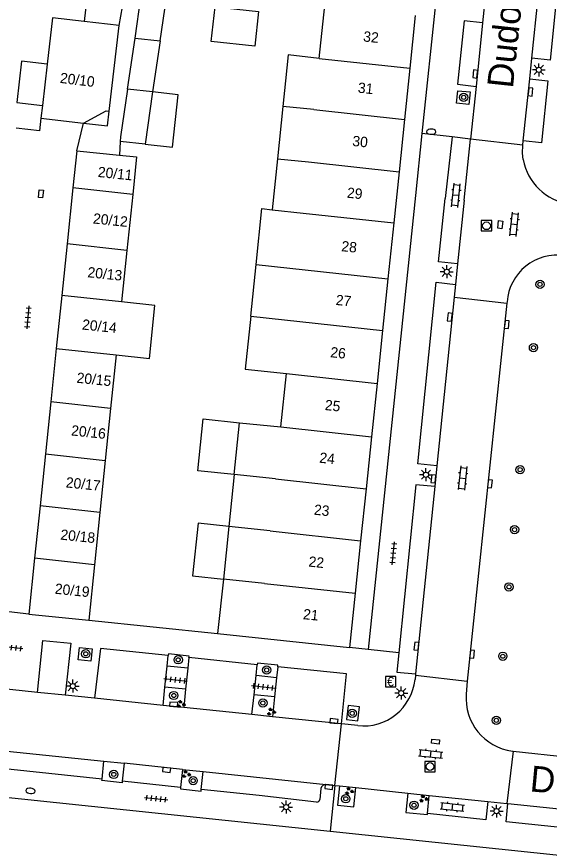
# Model space of a CAD drawing. Extents: x 132998 to 136004, y 396998 to 398512.
# Drawn here: x 133372.9 to 133424.3, y 397315.7 to 397396.2 of the extents above; entities that cross this region are included whole.
import ezdxf

# ---------------------------------------------------------------- set-up
doc = ezdxf.new("R2010")
doc.units = 0
for name, color, linetype in [('gg-afsc-erfafscheiding', 7, 'Continuous'), ('gg-afsc-muur', 7, 'Continuous'), ('gg-anno-huisnummerreeks BGT', 7, 'Continuous'), ('gg-anno-openbare ruimte label', 7, 'Continuous'), ('gg-bbg-bijgebouw', 7, 'Continuous'), ('gg-bbg-gedigitaliseerde bebouwing', 7, 'Continuous'), ('gg-bbg-gedigitaliseerde bijgebouw', 7, 'Continuous'), ('gg-bbg-hoofdgebouw', 7, 'Continuous'), ('gg-bbg-luifel en loopbrug', 7, 'Continuous'), ('gg-bbg-tussenscheiding', 7, 'Continuous'), ('gg-knt-verharding', 7, 'Continuous'), ('gg-knt-verharding nz', 7, 'Continuous'), ('gt-grn-weggrens', 7, 'Continuous'), ('gt-symb-betaalautomaat', 7, 'Continuous'), ('gt-symb-boom', 7, 'Continuous'), ('gt-symb-brandkraan', 7, 'Continuous'), ('gt-symb-groenvak', 7, 'Continuous'), ('gt-symb-klinker verharding', 7, 'Continuous'), ('gt-symb-kolk', 7, 'Continuous'), ('gt-symb-kolk center center', 7, 'Continuous'), ('gt-symb-lichtmast', 7, 'Continuous'), ('gt-symb-rioolschacht', 7, 'Continuous'), ('gt-symb-tegel verharding', 7, 'Continuous')]:
    doc.layers.add(name, color=color, linetype=linetype)

# ---------------------------------------------------------------- blocks, each defined once
blk = doc.blocks.new('gt0-LMAST')
at = {"layer": 'gt-symb-lichtmast'}
for p, q in [((-0.182, 0.173), (-0.447, 0.438)), ((-0.005, 0.246), (-0.005, 0.621)), ((0.172, 0.173), (0.437, 0.438)), ((-0.255, -0.004), (-0.63, -0.004)), ((-0.182, -0.181), (-0.447, -0.446)), ((-0.005, -0.254), (-0.005, -0.629)), ((0.437, -0.446), (0.172, -0.181)), ((0.245, -0.004), (0.62, -0.004))]:
    blk.add_line(p, q, dxfattribs=at)
blk.add_circle((-0.005, -0.004), 0.25, dxfattribs=at)
blk = doc.blocks.new('gt0-KOLK')
at = {"layer": 'gt-symb-kolk'}
blk.add_lwpolyline([(0, 0), (0.375, 0), (0.375, 0.4), (-0.375, 0.4), (-0.375, 0), (0, 0)], dxfattribs=at)
blk = doc.blocks.new('gt0-BOOM')
at = {"layer": 'gt-symb-boom'}
for radius in [0.4, 0.2]:
    blk.add_circle((0, 0), radius, dxfattribs=at)
blk = doc.blocks.new('gt0-RS')
at = {"layer": 'gt-symb-rioolschacht'}
blk.add_lwpolyline([(-0.5, -0.5), (0.5, -0.5), (0.5, 0.5), (-0.5, 0.5)], close=True, dxfattribs=at)
blk.add_circle((0, 0), 0.375, dxfattribs=at)
blk = doc.blocks.new('gt0-KOLKCC')
at = {"layer": 'gt-symb-kolk center center'}
blk.add_lwpolyline([(-0.375, 0.2), (0.375, 0.2), (0.375, -0.2), (-0.375, -0.2)], close=True, dxfattribs=at)
blk = doc.blocks.new('gt0-KL1')
at = {"layer": 'gt-symb-klinker verharding'}
for p, q in [((-1.15, 0.3), (1.15, 0.3)), ((-1, -0.3), (-1, 0.3)), ((-0.5, 0.3), (-0.5, 0.45)), ((0, -0.3), (0, 0.3)), ((0.5, 0.3), (0.5, 0.45)), ((1, -0.3), (1, 0.3)), ((-1.15, -0.3), (1.15, -0.3)), ((-0.5, -0.45), (-0.5, -0.3)), ((0.5, -0.45), (0.5, -0.3))]:
    blk.add_line(p, q, dxfattribs=at)
blk = doc.blocks.new('gt0-BR')
at = {"layer": 'gt-symb-brandkraan'}
for centre, radius, start, end in [((-0.244, 0), 0.206, 107.56694, 252.43307), ((0.599, -2.664), 3, 106.89205, 107.56694), ((0, -0.691), 0.938, 73.10799, 106.89205), ((-0.599, -2.664), 3, 72.43309, 73.10799), ((0.244, 0), 0.206, 287.56695, 72.43309), ((0.599, 2.664), 3, 252.43307, 253.10797), ((0, 0.691), 0.938, 253.10797, 286.89206), ((-0.599, 2.664), 3, 286.89206, 287.56695)]:
    blk.add_arc(centre, radius, start, end, dxfattribs=at)
blk = doc.blocks.new('gt0-TEG1')
at = {"layer": 'gt-symb-tegel verharding'}
for p, q in [((-1.125, 0), (1.125, 0)), ((-0.9, -0.25), (-0.9, 0.25)), ((-0.45, -0.25), (-0.45, 0.25)), ((0, -0.25), (0, 0.25)), ((0.45, -0.25), (0.45, 0.25)), ((0.9, -0.25), (0.9, 0.25))]:
    blk.add_line(p, q, dxfattribs=at)
blk = doc.blocks.new('gt0-BA')
at = {"layer": 'gt-symb-betaalautomaat'}
blk.add_lwpolyline([(-0.498, -0.507), (0.502, -0.507), (0.502, 0.493), (-0.498, 0.493)], close=True, dxfattribs=at)
blk.add_text('€', height=0.9, dxfattribs=at).set_placement((-0.357, -0.457))
blk = doc.blocks.new('gt0-GRVAK')
at = {"layer": 'gt-symb-groenvak'}
for p, q in [((-0.11, 0.189), (-0.228, 0.24)), ((-0.182, 0.153), (0.088, 0.153)), ((-0.091, 0.211), (-0.156, 0.322)), ((-0.047, 0.214), (-0.047, 0.393)), ((-0.004, 0.211), (0.061, 0.322)), ((0.015, 0.189), (0.133, 0.24)), ((0.262, -0.052), (0.197, 0.059)), ((0.305, -0.049), (0.305, 0.13)), ((0.349, -0.052), (0.414, 0.059)), ((-0.245, -0.228), (-0.363, -0.177)), ((-0.318, -0.264), (-0.047, -0.264)), ((-0.226, -0.206), (-0.291, -0.095)), ((-0.183, -0.203), (-0.183, -0.024)), ((-0.139, -0.206), (-0.074, -0.095)), ((-0.12, -0.228), (-0.002, -0.177)), ((0.243, -0.074), (0.125, -0.023)), ((0.17, -0.11), (0.441, -0.11)), ((0.368, -0.074), (0.486, -0.023))]:
    blk.add_line(p, q, dxfattribs=at)

msp = doc.modelspace()

# ---------------------------------------------------------------- linework, layer by layer
at = {"layer": 'gg-afsc-erfafscheiding'}
for p, q in [((133375.263, 397386.379), (133375.11, 397385.158)), ((133382.917, 397384.131), (133382.837, 397382.809))]:
    msp.add_line(p, q, dxfattribs=at)
at = {"layer": 'gg-afsc-muur'}
for p, q in [((133375.11, 397385.158), (133372.88, 397385.409)), ((133379.87, 397337.93), (133392.294, 397336.623))]:
    msp.add_line(p, q, dxfattribs=at)
at = {"layer": 'gg-bbg-bijgebouw'}
for p, q in [((133382.809, 397395.317), (133383.832, 397401.221)), ((133381.854, 397387.052), (133382.809, 397395.317)), ((133375.864, 397391.579), (133375.403, 397387.588)), ((133375.403, 397387.588), (133375.263, 397386.379)), ((133375.263, 397386.379), (133379.382, 397385.903)), ((133378.71, 397383.23), (133378.34, 397379.637)), ((133378.71, 397383.23), (133382.837, 397382.809)), ((133378.34, 397379.637), (133377.784, 397374.25)), ((133384.115, 397379.007), (133383.558, 397373.619)), ((133377.784, 397374.25), (133377.27, 397369.263)), ((133383.558, 397373.619), (133383.043, 397368.633)), ((133377.27, 397369.263), (133376.743, 397364.15)), ((133376.743, 397364.15), (133376.211, 397358.996)), ((133382.514, 397363.52), (133381.982, 397358.366)), ((133376.211, 397358.996), (133375.694, 397353.98)), ((133381.982, 397358.366), (133381.463, 397353.35)), ((133375.694, 397353.98), (133375.177, 397348.962)), ((133381.463, 397353.35), (133380.945, 397348.332)), ((133375.177, 397348.962), (133374.655, 397343.901)), ((133380.945, 397348.332), (133380.422, 397343.272)), ((133374.655, 397343.901), (133374.1, 397338.52)), ((133380.422, 397343.272), (133379.87, 397337.93)), ((133374.1, 397338.52), (133379.87, 397337.93))]:
    msp.add_line(p, q, dxfattribs=at)
for points in [[(133379.44, 397395.706), (133376.382, 397396.06), (133375.864, 397391.579)], [(133379.382, 397385.903), (133381.549, 397387.083), (133381.854, 397387.052)], [(133382.837, 397382.809), (133384.49, 397382.64), (133384.115, 397379.007)]]:
    msp.add_lwpolyline(points, dxfattribs=at)
at = {"layer": 'gg-bbg-gedigitaliseerde bebouwing'}
for p, q in [((133402.105, 397392.148), (133402.634, 397397.237)), ((133398.866, 397389.985), (133398.608, 397387.512)), ((133398.608, 397387.512), (133398.082, 397382.459)), ((133398.082, 397382.459), (133397.57, 397377.538)), ((133395.498, 397367.273), (133396.01, 397372.26)), ((133398.407, 397356.573), (133398.943, 397361.727)), ((133393.907, 397351.971), (133394.428, 397356.986)), ((133394.428, 397356.986), (133398.407, 397356.573)), ((133393.907, 397351.971), (133393.386, 397346.954)), ((133393.386, 397346.954), (133392.86, 397341.894)), ((133392.86, 397341.894), (133392.294, 397336.623))]:
    msp.add_line(p, q, dxfattribs=at)
for points in [[(133402.105, 397392.148), (133399.122, 397392.474), (133398.866, 397389.985)], [(133396.01, 397372.26), (133396.563, 397377.648), (133397.57, 397377.538)], [(133395.498, 397367.273), (133394.964, 397362.14), (133398.943, 397361.727)]]:
    msp.add_lwpolyline(points, dxfattribs=at)
at = {"layer": 'gg-bbg-gedigitaliseerde bijgebouw'}
for p, q in [((133384.335, 397394.09), (133385.075, 397399.156)), ((133386.758, 397393.825), (133387.499, 397398.891)), ((133383.615, 397389.166), (133384.335, 397394.09)), ((133386.758, 397393.825), (133386.038, 397388.901)), ((133383.615, 397389.166), (133382.945, 397384.587)), ((133386.038, 397388.901), (133385.302, 397383.871)), ((133382.945, 397384.587), (133382.917, 397384.131)), ((133385.302, 397383.871), (133382.917, 397384.131))]:
    msp.add_line(p, q, dxfattribs=at)
for points in [[(133383.832, 397401.221), (133380.108, 397401.641), (133379.44, 397395.706)], [(133382.514, 397363.52), (133385.731, 397363.169), (133386.26, 397368.282), (133383.043, 397368.633)]]:
    msp.add_lwpolyline(points, dxfattribs=at)
at = {"layer": 'gg-bbg-hoofdgebouw'}
for p, q in [((133411.376, 397396.281), (133410.847, 397391.192)), ((133410.847, 397391.192), (133410.332, 397386.245)), ((133410.332, 397386.245), (133409.806, 397381.192)), ((133409.806, 397381.192), (133409.293, 397376.258)), ((133409.293, 397376.258), (133408.732, 397370.871)), ((133408.732, 397370.871), (133408.213, 397365.885)), ((133408.213, 397365.885), (133407.681, 397360.773)), ((133407.681, 397360.773), (133407.145, 397355.619)), ((133407.145, 397355.619), (133406.623, 397350.604)), ((133406.623, 397350.604), (133406.101, 397345.586)), ((133406.101, 397345.586), (133405.575, 397340.526)), ((133405.575, 397340.526), (133405.03, 397335.29)), ((133392.294, 397336.623), (133405.03, 397335.29))]:
    msp.add_line(p, q, dxfattribs=at)
at = {"layer": 'gg-bbg-luifel en loopbrug'}
for points in [[(133391.689, 397393.77), (133392.055, 397397.116), (133396.25, 397396.658), (133395.884, 397393.311), (133391.689, 397393.77)], [(133375.864, 397391.579), (133373.392, 397391.864), (133372.931, 397387.874), (133375.403, 397387.588)], [(133385.302, 397383.871), (133387.945, 397383.582), (133388.498, 397388.632), (133386.038, 397388.901)], [(133379.382, 397385.903), (133381.69, 397385.636), (133381.854, 397387.052)], [(133393.907, 397351.971), (133390.383, 397352.35), (133390.903, 397357.352), (133394.428, 397356.986)], [(133393.386, 397346.954), (133390.416, 397347.274), (133389.89, 397342.214), (133392.86, 397341.894)]]:
    msp.add_lwpolyline(points, dxfattribs=at)
at = {"layer": 'gg-bbg-tussenscheiding'}
for p, q in [((133382.809, 397395.317), (133379.44, 397395.706)), ((133384.335, 397394.09), (133386.758, 397393.825)), ((133402.105, 397392.148), (133410.847, 397391.192)), ((133386.038, 397388.901), (133383.615, 397389.166)), ((133401.591, 397387.201), (133398.608, 397387.512)), ((133401.591, 397387.201), (133410.332, 397386.245)), ((133384.115, 397379.007), (133378.34, 397379.637)), ((133383.558, 397373.619), (133377.784, 397374.25)), ((133396.01, 397372.26), (133408.732, 397370.871)), ((133383.043, 397368.633), (133377.27, 397369.263)), ((133395.498, 397367.273), (133408.213, 397365.885)), ((133376.743, 397364.15), (133382.514, 397363.52)), ((133398.943, 397361.727), (133407.681, 397360.773)), ((133381.982, 397358.366), (133376.211, 397358.996)), ((133398.407, 397356.573), (133407.145, 397355.619)), ((133375.694, 397353.98), (133381.463, 397353.35)), ((133397.886, 397351.558), (133393.907, 397351.971)), ((133397.886, 397351.558), (133406.623, 397350.604)), ((133380.945, 397348.332), (133375.177, 397348.962)), ((133397.365, 397346.54), (133393.386, 397346.954)), ((133397.365, 397346.54), (133406.101, 397345.586)), ((133380.422, 397343.272), (133374.655, 397343.901)), ((133396.839, 397341.48), (133392.86, 397341.894)), ((133396.839, 397341.48), (133405.575, 397340.526))]:
    msp.add_line(p, q, dxfattribs=at)
for points in [[(133398.082, 397382.459), (133401.066, 397382.148), (133409.806, 397381.192)], [(133397.57, 397377.538), (133400.553, 397377.212), (133409.293, 397376.258)]]:
    msp.add_lwpolyline(points, dxfattribs=at)
at = {"layer": 'gg-knt-verharding'}
for p, q in [((133415.85, 397421.79), (133412.012, 397384.889)), ((133418.186, 397398.578), (133417.872, 397395.569)), ((133422.411, 397390.168), (133422.618, 397392.155)), ((133417.232, 397389.438), (133416.699, 397384.354)), ((133412.012, 397384.889), (133411.39, 397378.912)), ((133414.92, 397384.569), (133414.265, 397378.613)), ((133416.699, 397384.354), (133414.92, 397384.569)), ((133421.747, 397383.778), (133416.699, 397384.354)), ((133421.747, 397383.778), (133421.79, 397384.195)), ((133411.39, 397378.912), (133406.83, 397335.08)), ((133415.456, 397372.315), (133415.252, 397370.325)), ((133415.127, 397369.1), (133420.213, 397368.51)), ((133420.213, 397368.51), (133416.386, 397332.051)), ((133420.229, 397368.662), (133420.213, 397368.51)), ((133413.461, 397352.829), (133413.255, 397350.817)), ((133406.83, 397335.08), (133405.03, 397335.29)), ((133387.438, 397333.479), (133387.547, 397334.522)), ((133389.534, 397334.315), (133389.426, 397333.277)), ((133396.122, 397333.629), (133389.534, 397334.315)), ((133387.228, 397331.467), (133387.438, 397333.479)), ((133389.426, 397333.277), (133387.438, 397333.479)), ((133396.013, 397332.587), (133396.122, 397333.629)), ((133398.1, 397333.423), (133397.99, 397332.364)), ((133389.426, 397333.277), (133389.217, 397331.274)), ((133395.819, 397330.726), (133396.013, 397332.587)), ((133397.99, 397332.364), (133396.013, 397332.587)), ((133411.391, 397332.615), (133411.348, 397332.184)), ((133411.405, 397332.751), (133411.391, 397332.615)), ((133411.391, 397332.615), (133416.386, 397332.051)), ((133374.924, 397330.958), (133366.902, 397331.791)), ((133397.99, 397332.364), (133397.799, 397330.531)), ((133416.386, 397332.051), (133416.285, 397330.796)), ((133377.609, 397330.679), (133374.924, 397330.958)), ((133387.044, 397329.7), (133387.228, 397331.467)), ((133389.217, 397331.274), (133387.228, 397331.467)), ((133389.217, 397331.274), (133389.032, 397329.494)), ((133380.44, 397330.385), (133377.609, 397330.679)), ((133395.62, 397328.81), (133395.819, 397330.726)), ((133397.799, 397330.531), (133395.819, 397330.726)), ((133397.799, 397330.531), (133397.598, 397328.605)), ((133389.032, 397329.494), (133387.044, 397329.7)), ((133397.598, 397328.605), (133395.62, 397328.81)), ((133403.607, 397321.975), (133404.249, 397327.914)), ((133405.83, 397327.75), (133404.249, 397327.914)), ((133420.814, 397325.27), (133420.209, 397320.233)), ((133420.737, 397325.278), (133420.814, 397325.27)), ((133420.814, 397325.27), (133426.24, 397324.696)), ((133381.158, 397322.59), (133381.34, 397324.312)), ((133381.34, 397324.312), (133383.279, 397324.109)), ((133383.279, 397324.109), (133383.097, 397322.385)), ((133388.915, 397323.517), (133388.732, 397321.79)), ((133388.915, 397323.517), (133390.913, 397323.307)), ((133390.73, 397321.579), (133390.913, 397323.307)), ((133388.732, 397321.79), (133383.097, 397322.385)), ((133396.311, 397320.989), (133390.73, 397321.579)), ((133402.278, 397321.674), (133402.165, 397320.626)), ((133402.75, 397322.066), (133403.607, 397321.975)), ((133403.607, 397321.975), (133404.052, 397321.928)), ((133404.052, 397321.928), (133405.643, 397321.761)), ((133405.643, 397321.761), (133410.648, 397321.236)), ((133401.854, 397320.37), (133396.311, 397320.989)), ((133410.648, 397321.236), (133412.727, 397321.018)), ((133412.549, 397319.252), (133412.727, 397321.018)), ((133418.362, 397320.427), (133420.209, 397320.233)), ((133420.209, 397320.233), (133420.316, 397320.222)), ((133403.162, 397317.562), (133442.69, 397313.42))]:
    msp.add_line(p, q, dxfattribs=at)
for points in [[(133425.317, 397401.3), (133424.371, 397391.977), (133422.618, 397392.155)], [(133417.872, 397395.569), (133416.084, 397395.759), (133415.437, 397389.66), (133417.232, 397389.438)], [(133422.411, 397390.168), (133424.169, 397389.99), (133423.56, 397383.996), (133421.79, 397384.195)], [(133416.554, 397387.691), (133415.361, 397387.816), (133415.486, 397389.009), (133416.681, 397388.901), (133416.554, 397387.691)], [(133421.796, 397382.374), (133421.726, 397382.994), (133421.747, 397383.778)], [(133415.456, 397372.315), (133413.609, 397372.514), (133414.265, 397378.613)], [(133413.461, 397352.829), (133411.623, 397353.014), (133413.393, 397370.54), (133415.252, 397370.325)], [(133413.255, 397350.817), (133411.42, 397351.002), (133409.782, 397334.782)], [(133378.868, 397334.083), (133378.99, 397335.285), (133380.192, 397335.165), (133380.07, 397333.963), (133378.868, 397334.083)], [(133387.547, 397334.522), (133380.993, 397335.205), (133380.44, 397330.385)], [(133389.534, 397334.315), (133389.55, 397334.462), (133387.563, 397334.675), (133387.547, 397334.522)], [(133409.782, 397334.782), (133409.593, 397332.913), (133411.405, 397332.751)], [(133398.1, 397333.423), (133398.116, 397333.576), (133396.139, 397333.786), (133396.122, 397333.629)], [(133404.249, 397327.914), (133404.745, 397332.731), (133398.1, 397333.423)], [(133404.737, 397328.33), (133405.827, 397328.216), (133405.991, 397329.572), (133404.901, 397329.686), (133404.737, 397328.33)], [(133381.158, 397322.59), (133368.727, 397323.904), (133368.908, 397325.617)], [(133336.87, 397318.99), (133337.43, 397324.45), (133403.162, 397317.562)], [(133383.097, 397322.385), (133383.081, 397322.237), (133381.142, 397322.442), (133381.158, 397322.59)], [(133388.732, 397321.79), (133388.716, 397321.64), (133390.714, 397321.428), (133390.73, 397321.579)], [(133404.052, 397321.928), (133403.858, 397320.08), (133405.448, 397319.901), (133405.643, 397321.761)], [(133410.648, 397321.236), (133410.453, 397319.377), (133412.54, 397319.167), (133412.549, 397319.252)], [(133418.362, 397320.427), (133418.178, 397318.664), (133412.549, 397319.252)], [(133437.874, 397318.379), (133437.691, 397316.625), (133420.132, 397318.46), (133420.316, 397320.222)]]:
    msp.add_lwpolyline(points, dxfattribs=at)
for centre, radius, start, end in [((133426.931, 397383.274), 5.213, 189.94658, 262.16352), ((133425.085, 397368.298), 4.869, 82.02644, 175.71136), ((133406.381, 397332.715), 4.995, 263.66859, 353.89878), ((133421.428, 397330.391), 5.159, 175.49284, 262.30132), ((133402.738, 397321.6), 0.466, 88.57631, 170.84353), ((133401.856, 397320.685), 0.315, 269.64997, 349.26911)]:
    msp.add_arc(centre, radius, start, end, dxfattribs=at)
at = {"layer": 'gg-knt-verharding nz'}
for p, q in [((133422.618, 397392.155), (133423.587, 397401.475)), ((133417.872, 397395.569), (133417.232, 397389.438)), ((133421.79, 397384.195), (133422.411, 397390.168)), ((133416.09, 397378.453), (133416.699, 397384.354)), ((133416.09, 397378.453), (133415.456, 397372.315)), ((133415.252, 397370.325), (133415.127, 397369.1)), ((133415.127, 397369.1), (133413.461, 397352.829)), ((133413.255, 397350.817), (133411.405, 397332.751)), ((133387.044, 397329.7), (133380.44, 397330.385)), ((133395.62, 397328.81), (133389.032, 397329.494)), ((133404.249, 397327.914), (133397.598, 397328.605)), ((133368.908, 397325.617), (133381.34, 397324.312)), ((133388.915, 397323.517), (133383.279, 397324.109)), ((133390.913, 397323.307), (133402.75, 397322.066)), ((133412.727, 397321.018), (133418.362, 397320.427)), ((133420.316, 397320.222), (133437.874, 397318.379))]:
    msp.add_line(p, q, dxfattribs=at)
msp.add_lwpolyline([(133374.924, 397330.958), (133375.445, 397335.972), (133378.131, 397335.702), (133377.609, 397330.679)], dxfattribs=at)
at = {"layer": 'gt-grn-weggrens'}
for p, q in [((133378.71, 397383.23), (133379.382, 397385.903)), ((133414.92, 397384.569), (133412.012, 397384.889)), ((133374.1, 397338.52), (133368.015, 397339.18)), ((133409.782, 397334.782), (133406.83, 397335.08)), ((133403.607, 397321.975), (133403.162, 397317.562))]:
    msp.add_line(p, q, dxfattribs=at)

# ---------------------------------------------------------------- block references
at = {"layer": 'gt-symb-betaalautomaat'}
msp.add_blockref('gt0-BA', (133409, 397332), dxfattribs=at)
at = {"layer": 'gt-symb-boom'}
for p in [(133416.045, 397388.383), (133423.405, 397370.332), (133422.776, 397364.232), (133421.487, 397352.446), (133420.949, 397346.666), (133420.408, 397341.138), (133379.587, 397334.679), (133388.502, 397334.1), (133419.818, 397334.443), (133397.032, 397333.111), (133388.078, 397330.655), (133396.672, 397329.927), (133405.291, 397328.93), (133419.196, 397328.257), (133382.286, 397323.039), (133389.946, 397322.439), (133404.667, 397320.69), (133411.252, 397320.066)]:
    msp.add_blockref('gt0-BOOM', p, dxfattribs=at)
at = {"layer": 'gt-symb-brandkraan'}
msp.add_blockref('gt0-BR', (133412.913, 397385.067), dxfattribs=at)
at = {"layer": 'gt-symb-brandkraan', "rotation": 174.2609014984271}
msp.add_blockref('gt0-BR', (133374.263, 397321.451), dxfattribs=at)
at = {"layer": 'gt-symb-groenvak'}
for p in [(133388.762, 397329.823), (133397.459, 397329.076), (133389.262, 397323.055), (133404.985, 397321.425), (133412.162, 397320.703)]:
    msp.add_blockref('gt0-GRVAK', p, dxfattribs=at)
at = {"layer": 'gt-symb-klinker verharding'}
for p, rotation in [((133415.289, 397378.928), 84.08992967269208), ((133420.917, 397376.125), 84.03296237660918), ((133415.937, 397351.641), -95.96703762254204), ((133412.871, 397325.019), -5.967037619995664), ((133414.959, 397319.896), -5.967037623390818)]:
    msp.add_blockref('gt0-KL1', p, dxfattribs=dict(at, rotation=rotation))
at = {"layer": 'gt-symb-kolk'}
for p, rotation in [((133417.352, 397390.617), 83.91299166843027), ((133422.282, 397388.927), -95.79610065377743), ((133414.905, 397367.153), 83.39396584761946), ((133420, 397366.486), -95.79610065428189), ((133413.317, 397351.538), 84.31791506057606), ((133418.382, 397351.104), -96.03000880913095), ((133411.675, 397335.395), 84.03296237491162), ((133416.652, 397334.665), -95.91007032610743), ((133388.049, 397329.596), -4.758885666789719), ((133403.507, 397327.991), -5.625060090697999), ((133387.405, 397323.676), 173.91299167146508), ((133403.052, 397322.034), 173.91299166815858)]:
    msp.add_blockref('gt0-KOLK', p, dxfattribs=dict(at, rotation=rotation))
at = {"layer": 'gt-symb-kolk center center'}
for p, rotation in [((133375.266, 397379.08), 84.08992967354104), ((133419.57, 397376.095), 84.0329623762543), ((133413.318, 397326.201), -5.967037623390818)]:
    msp.add_blockref('gt0-KOLKCC', p, dxfattribs=dict(at, rotation=rotation))
at = {"layer": 'gt-symb-lichtmast'}
for p in [(133423.296, 397391.04), (133414.417, 397371.555), (133412.41, 397351.964), (133378.337, 397331.564), (133410.022, 397330.889), (133398.919, 397319.889), (133419.22, 397319.496)]:
    msp.add_blockref('gt0-LMAST', p, dxfattribs=at)
at = {"layer": 'gt-symb-rioolschacht'}
for p in [(133418.244, 397375.989), (133412.786, 397323.8)]:
    msp.add_blockref('gt0-RS', p, dxfattribs=at)
at = {"layer": 'gt-symb-tegel verharding'}
for p, rotation in [((133374.002, 397367.149), -94.82076607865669), ((133409.263, 397344.375), 84.26090150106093), ((133372.385, 397335.28), 173.79902900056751), ((133388.242, 397332.168), -6.606034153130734), ((133396.7, 397331.488), -6.606034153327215), ((133386.38, 397320.701), -6.087008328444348)]:
    msp.add_blockref('gt0-TEG1', p, dxfattribs=dict(at, rotation=rotation))

# ---------------------------------------------------------------- texts
at = {"layer": 'gg-anno-huisnummerreeks BGT'}
for s, rotation, p in [('32', 354.1, (133406.314, 397393.784)), ('20/10', 353.1, (133377.054, 397389.784)), ('31', 354, (133405.799, 397388.841)), ('30', 354, (133405.264, 397383.699)), ('20/11', 354.1, (133380.714, 397380.707)), ('29', 354.1, (133404.745, 397378.704)), ('20/12', 354.1, (133380.251, 397376.216)), ('28', 354, (133404.207, 397373.545)), ('20/13', 354.1, (133379.716, 397371.029)), ('27', 354, (133403.667, 397368.354)), ('20/14', 354.1, (133379.195, 397365.979)), ('26', 354, (133403.142, 397363.309)), ('20/15', 354.1, (133378.666, 397360.845)), ('25', 354.1, (133402.612, 397358.211)), ('20/16', 354.1, (133378.141, 397355.761)), ('24', 354, (133402.082, 397353.128)), ('20/17', 354.1, (133377.624, 397350.744)), ('23', 354.1, (133401.561, 397348.11)), ('20/18', 354.1, (133377.105, 397345.704)), ('22', 354.1, (133401.041, 397343.103)), ('20/19', 354.1, (133376.566, 397340.483)), ('21', 354, (133400.512, 397338.03))]:
    msp.add_text(s, height=1, rotation=rotation, dxfattribs=at).set_placement(p)
at = {"layer": 'gg-anno-openbare ruimte label'}
for rotation, p in [(83.9, (133420.785, 397389.198)), (354.7, (133422.365, 397321.412))]:
    msp.add_text('Dudokhof', height=2.5, rotation=rotation, dxfattribs=at).set_placement(p)

doc.saveas('drawing.dxf')
